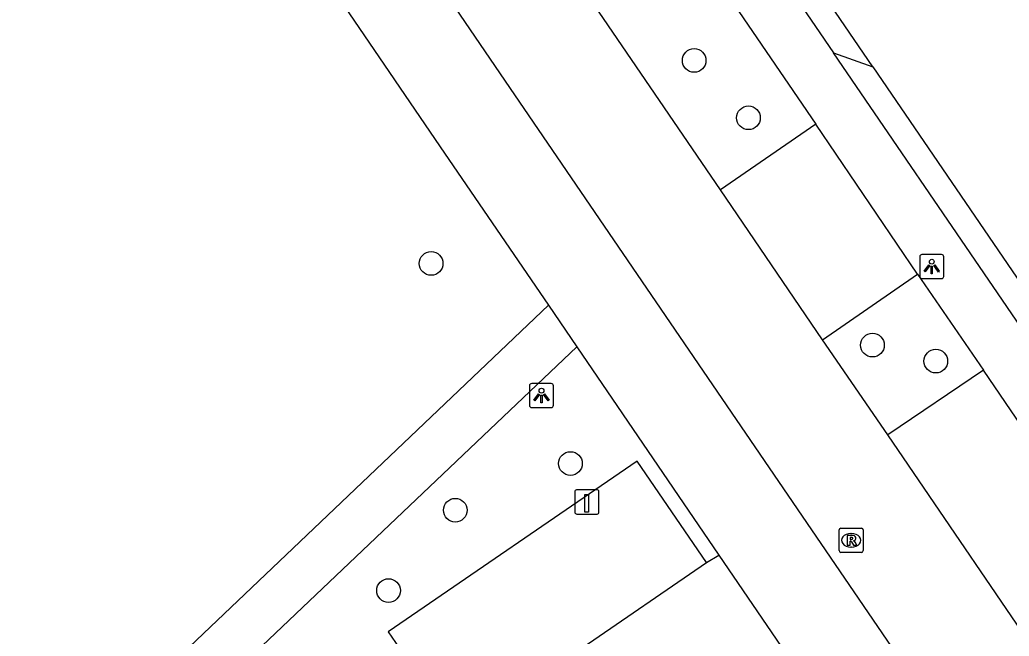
# Model space of a CAD drawing. Extents: x 155275 to 156263, y 382654 to 383635.
# Drawn here: x 155988.93 to 156029.86, y 383387.25 to 383412.73 of the extents above; entities that cross this region are included whole.
import ezdxf

# ---------------------------------------------------------------- set-up
doc = ezdxf.new("R2010")
doc.units = 0
for name, color, linetype in [('IMGEO_Boom', 7, 'Continuous'), ('IMGEO_Laadpaal', 7, 'Continuous'), ('IMGEO_Lichtpunt', 7, 'Continuous'), ('IMGEO_Muur', 7, 'Continuous'), ('IMGEO_Parkeervlak_gesloten', 7, 'Continuous'), ('IMGEO_Parkeervlak_open', 7, 'Continuous'), ('IMGEO_Rijbaan_lokaal_gesloten', 7, 'Continuous'), ('IMGEO_Rioolput', 7, 'Continuous'), ('IMGEO_Voetpad_gesloten', 7, 'Continuous'), ('IMGEO_Voetpad_open', 7, 'Continuous')]:
    doc.layers.add(name, color=color, linetype=linetype)

msp = doc.modelspace()

# ---------------------------------------------------------------- linework, layer by layer
at = {"layer": 'IMGEO_Boom'}
for centre in [(156016.829, 383411.053), (156019.075, 383408.681), (156005.947, 383402.661), (156024.204, 383399.285), (156026.825, 383398.624), (156011.711, 383394.392), (156006.947, 383392.461), (156004.185, 383389.14)]:
    msp.add_circle(centre, 0.489, dxfattribs=at)
at = {"layer": 'IMGEO_Laadpaal'}
for p, q in [((156012.805, 383393.304), (156011.964, 383393.304)), ((156012.805, 383393.304), (156011.964, 383393.304)), ((156011.889, 383393.22), (156011.889, 383392.379)), ((156011.889, 383393.22), (156011.889, 383392.379)), ((156012.889, 383392.388), (156012.889, 383393.229)), ((156012.889, 383392.388), (156012.889, 383393.229)), ((156011.973, 383392.304), (156012.814, 383392.304)), ((156011.973, 383392.304), (156012.814, 383392.304))]:
    msp.add_line(p, q, dxfattribs=at)
msp.add_lwpolyline([(156012.304, 383393.117), (156012.464, 383393.117), (156012.464, 383392.384), (156012.304, 383392.384), (156012.304, 383393.117)], dxfattribs=at)
for centre, start, end in [((156011.967, 383393.226), 92.4484, 184.2845), ((156011.967, 383393.226), 92.4484, 184.2845), ((156012.811, 383393.226), 2.4484, 94.2845), ((156012.811, 383393.226), 2.4484, 94.2845), ((156011.967, 383392.382), 182.4484, 274.2845), ((156011.967, 383392.382), 182.4484, 274.2845), ((156012.811, 383392.382), 272.4484, 4.2845), ((156012.811, 383392.382), 272.4484, 4.2845)]:
    msp.add_arc(centre, 0.0779, start, end, dxfattribs=at)
at = {"layer": 'IMGEO_Lichtpunt'}
for p, q in [((156026.158, 383402.935), (156026.158, 383402.128)), ((156026.158, 383402.935), (156026.158, 383402.128)), ((156027.06, 383403.03), (156026.252, 383403.03)), ((156027.06, 383403.03), (156026.252, 383403.03)), ((156027.154, 383402.128), (156027.154, 383402.935)), ((156027.154, 383402.128), (156027.154, 383402.935)), ((156026.252, 383402.034), (156027.06, 383402.034)), ((156026.252, 383402.034), (156027.06, 383402.034)), ((156010.013, 383397.604), (156010.013, 383396.797)), ((156010.013, 383397.604), (156010.013, 383396.797)), ((156010.915, 383397.699), (156010.107, 383397.699)), ((156010.915, 383397.699), (156010.107, 383397.699)), ((156011.009, 383396.797), (156011.009, 383397.604)), ((156011.009, 383396.797), (156011.009, 383397.604)), ((156010.107, 383396.703), (156010.915, 383396.703)), ((156010.107, 383396.703), (156010.915, 383396.703))]:
    msp.add_line(p, q, dxfattribs=at)
for points in [[(156026.532, 383402.599), (156026.571, 383402.571), (156026.383, 383402.309), (156026.345, 383402.336), (156026.532, 383402.599)], [(156026.634, 383402.551), (156026.681, 383402.551), (156026.681, 383402.229), (156026.634, 383402.229), (156026.634, 383402.551)], [(156026.744, 383402.571), (156026.782, 383402.598), (156026.969, 383402.336), (156026.93, 383402.308), (156026.744, 383402.571)], [(156010.387, 383397.268), (156010.426, 383397.24), (156010.238, 383396.978), (156010.2, 383397.005), (156010.387, 383397.268)], [(156010.489, 383397.22), (156010.536, 383397.22), (156010.536, 383396.898), (156010.489, 383396.898), (156010.489, 383397.22)], [(156010.599, 383397.24), (156010.637, 383397.267), (156010.824, 383397.005), (156010.785, 383396.977), (156010.599, 383397.24)]]:
    msp.add_lwpolyline(points, dxfattribs=at)
for centre in [(156026.657, 383402.733), (156010.512, 383397.402)]:
    msp.add_circle(centre, 0.0994, dxfattribs=at)
for centre, start, end in [((156026.252, 383402.935), 90, 180), ((156026.252, 383402.935), 90, 180), ((156027.06, 383402.935), 0, 90), ((156027.06, 383402.935), 0, 90), ((156026.252, 383402.128), 180, 270), ((156026.252, 383402.128), 180, 270), ((156027.06, 383402.128), 270, 0), ((156027.06, 383402.128), 270, 360), ((156010.107, 383397.604), 90, 180), ((156010.107, 383397.604), 90, 180), ((156010.915, 383397.604), 0, 90), ((156010.915, 383397.604), 0, 90), ((156010.107, 383396.797), 180, 270), ((156010.107, 383396.797), 180, 270), ((156010.915, 383396.797), 270, 0), ((156010.915, 383396.797), 270, 360)]:
    msp.add_arc(centre, 0.0946, start, end, dxfattribs=at)
at = {"layer": 'IMGEO_Muur'}
for points in [[(155849.008, 383542.715), (155933.682, 383511.885), (155960.607, 383502.077), (156005.367, 383436.549), (156022.591, 383411.367)], [(156024.216, 383410.791), (155961.313, 383502.832), (155948.02, 383507.678), (155879.334, 383532.718), (155874.61, 383534.44), (155872.009, 383535.388), (155860.774, 383539.484)], [(156022.591, 383411.367), (156024.216, 383410.791)], [(156061.594, 383354.31), (156058.443, 383358.922), (156043.57, 383380.697), (156022.591, 383411.367)], [(156024.216, 383410.791), (156045.134, 383380.182), (156062.326, 383354.842), (156061.594, 383354.31)]]:
    msp.add_lwpolyline(points, dxfattribs=at)
at = {"layer": 'IMGEO_Parkeervlak_gesloten'}
for points in [[(156021.864, 383408.418), (156017.912, 383405.711)], [(156022.143, 383399.506), (156026.069, 383402.218)], [(156028.791, 383398.249), (156024.842, 383395.573)]]:
    msp.add_lwpolyline(points, dxfattribs=at)
at = {"layer": 'IMGEO_Parkeervlak_open'}
msp.add_lwpolyline([(156017.339, 383390.295), (156014.471, 383394.488), (156004.171, 383387.439), (156007.054, 383383.252)], dxfattribs=at)
at = {"layer": 'IMGEO_Rijbaan_lokaal_gesloten'}
for points in [[(155848.443, 383557.813), (155839.582, 383533.423), (155873.88, 383520.938), (155953.014, 383492.142), (155990.266, 383437.67), (156009.401, 383409.628), (156027.144, 383383.663), (156049.518, 383350.943)], [(156017.912, 383405.711), (155990.809, 383445.385)], [(156022.143, 383399.506), (156017.912, 383405.711)], [(156024.842, 383395.573), (156022.143, 383399.506)], [(156031.88, 383385.24), (156024.842, 383395.573)]]:
    msp.add_lwpolyline(points, dxfattribs=at)
at = {"layer": 'IMGEO_Rioolput'}
for p, q in [((156022.824, 383390.793), (156022.824, 383391.645)), ((156022.899, 383391.719), (156023.751, 383391.719)), ((156023.825, 383391.645), (156023.825, 383390.793)), ((156023.312, 383391.499), (156023.337, 383391.499)), ((156023.335, 383390.939), (156023.31, 383390.939)), ((156023.751, 383390.719), (156022.899, 383390.719))]:
    msp.add_line(p, q, dxfattribs=at)
for points in [[(156022.824, 383390.793), (156022.824, 383391.645)], [(156022.899, 383391.719), (156023.751, 383391.719)], [(156023.825, 383391.645), (156023.825, 383390.793)], [(156023.413, 383391.417), (156023.161, 383391.419), (156023.161, 383391.019)], [(156023.339, 383391.338), (156023.285, 383391.338), (156023.285, 383391.257)], [(156023.285, 383391.257), (156023.337, 383391.257)], [(156023.161, 383391.019), (156023.285, 383391.019), (156023.285, 383391.181), (156023.296, 383391.181)], [(156023.343, 383391.152), (156023.414, 383391.019), (156023.554, 383391.019), (156023.489, 383391.145)], [(156023.751, 383390.719), (156022.899, 383390.719)]]:
    msp.add_lwpolyline(points, dxfattribs=at)
for centre, radius, start, end in [((156022.901, 383391.643), 0.0765, 91.552, 178.448), ((156022.901, 383391.643), 0.0765, 91.552, 178.448), ((156023.749, 383391.643), 0.0765, 1.552, 88.448), ((156023.749, 383391.643), 0.0765, 1.552, 88.448), ((156023.321, 383391.446), 0.19, 274.7715, 282.9687), ((156023.345, 383391.242), 0.0964, 77.0061, 93.1865), ((156023.359, 383391.299), 0.0378, 276.6634, 79.6772), ((156023.412, 383391.307), 0.109, 350.3612, 89.416), ((156023.41, 383391.307), 0.112, 277.5842, 350.9817), ((156023.295, 383391.128), 0.0533, 26.0293, 88.6989), ((156023.394, 383391.092), 0.108, 29.5134, 73.7905), ((156022.901, 383390.795), 0.0765, 181.552, 268.448), ((156022.901, 383390.795), 0.0765, 181.552, 268.448), ((156023.749, 383390.795), 0.0765, 271.552, 358.448), ((156023.749, 383390.795), 0.0765, 271.552, 358.448)]:
    msp.add_arc(centre, radius, start, end, dxfattribs=at)
for centre, major_axis, ratio, start_param, end_param in [((156023.311, 383391.219), (-0.387, 0.002), 0.722429, 4.712389, 7.853982), ((156023.336, 383391.219), (-0.39, 0.002), 0.717154, 1.570796, 4.712389)]:
    msp.add_ellipse(centre, major_axis=major_axis, ratio=ratio, start_param=start_param, end_param=end_param, dxfattribs=at)
at = {"layer": 'IMGEO_Voetpad_gesloten'}
for points in [[(155994.734, 383448.083), (156021.864, 383408.418)], [(156026.069, 383402.218), (156021.864, 383408.418)], [(156026.069, 383402.218), (156028.791, 383398.249)], [(156035.822, 383387.942), (156028.791, 383398.249)]]:
    msp.add_lwpolyline(points, dxfattribs=at)
at = {"layer": 'IMGEO_Voetpad_open'}
for points in [[(155993.304, 383426.577), (156006.317, 383407.48), (156010.803, 383400.934)], [(155928.118, 383318.789), (155926.633, 383320.982), (155972.52, 383364.552), (156010.803, 383400.934)], [(156010.803, 383400.934), (156011.977, 383399.213)], [(156011.977, 383399.213), (155998.689, 383386.6)], [(156011.977, 383399.213), (156017.849, 383390.607)], [(156017.339, 383390.295), (156017.849, 383390.607)], [(156017.849, 383390.607), (156021.226, 383385.658)], [(156007.054, 383383.252), (156017.339, 383390.295)]]:
    msp.add_lwpolyline(points, dxfattribs=at)

doc.saveas('drawing.dxf')
